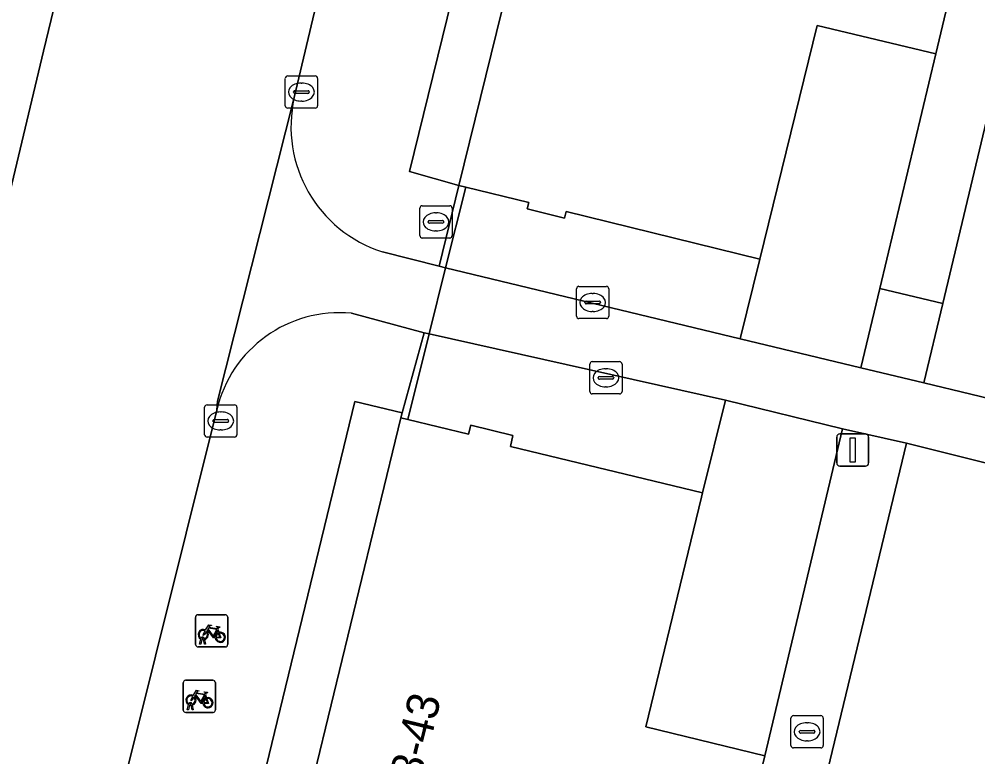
# Model space of a CAD drawing. Extents: x 162803 to 163818, y 381639 to 382475.
# Drawn here: x 163019.08 to 163048.82, y 382301.63 to 382324.52 of the extents above; entities that cross this region are included whole.
import ezdxf

# ---------------------------------------------------------------- set-up
doc = ezdxf.new("R2010")
doc.units = 0
for name, color, linetype in [('IMGEO_Berm_groen', 7, 'Continuous'), ('IMGEO_Erf', 7, 'Continuous'), ('IMGEO_Fietsenrek', 7, 'Continuous'), ('IMGEO_Hek', 7, 'Continuous'), ('IMGEO_Kolk', 7, 'Continuous'), ('IMGEO_Lichtmast', 7, 'Continuous'), ('IMGEO_Muur', 7, 'Continuous'), ('IMGEO_Pand', 7, 'Continuous'), ('IMGEO_Pand_nummerreeks', 7, 'Continuous'), ('IMGEO_Rijbaan_lokaal_gesloten', 7, 'Continuous'), ('IMGEO_Rijbaan_lokaal_open', 7, 'Continuous'), ('IMGEO_Rioolput', 7, 'Continuous'), ('IMGEO_Voetpad_open', 7, 'Continuous')]:
    doc.layers.add(name, color=color, linetype=linetype)

msp = doc.modelspace()

# ---------------------------------------------------------------- linework, layer by layer
at = {"layer": 'IMGEO_Berm_groen'}
msp.add_lwpolyline([(163015.341, 382304.711), (163019.833, 382323.527), (163020.941, 382328.112), (163028.764, 382360.48)], dxfattribs=at)
at = {"layer": 'IMGEO_Erf'}
for points in [[(163053.48, 382339.765), (163047.736, 382315.702), (163047.148, 382313.237), (163050.064, 382312.535)], [(163049.551, 382310.636), (163046.613, 382311.37), (163031.815, 382250), (163027.345, 382231.469), (163025.401, 382231.939), (163021.517, 382232.877), (163020.523, 382228.872), (163019.765, 382225.817), (163023.781, 382224.875), (163023.706, 382224.564), (163027.999, 382223.534), (163028.102, 382223.962), (163031.992, 382223.042), (163031.886, 382222.604), (163036.186, 382221.567), (163036.289, 382221.995), (163040.159, 382221.061), (163040.056, 382220.633), (163044.33, 382219.608), (163044.431, 382220.026), (163048.339, 382219.088), (163048.239, 382218.67), (163052.52, 382217.651)]]:
    msp.add_lwpolyline(points, dxfattribs=at)
for points in [[(163047.519, 382323.449), (163043.842, 382324.327), (163042.061, 382317.08), (163041.453, 382314.607), (163045.194, 382313.707), (163045.781, 382316.166)], [(163042.061, 382317.08), (163036.05, 382318.557), (163035.999, 382318.35), (163034.839, 382318.635), (163034.887, 382318.833), (163032.933, 382319.313), (163032.307, 382316.807), (163041.453, 382314.607)], [(163040.997, 382312.703), (163031.796, 382314.758), (163031.132, 382312.098), (163033.019, 382311.641), (163033.087, 382311.924), (163034.399, 382311.607), (163034.317, 382311.267), (163040.279, 382309.826)], [(163044.624, 382311.811), (163040.997, 382312.703), (163040.279, 382309.826), (163040.245, 382309.685), (163038.522, 382302.558), (163042.214, 382301.665)]]:
    msp.add_lwpolyline(points, close=True, dxfattribs=at)
at = {"layer": 'IMGEO_Fietsenrek'}
for p, q in [((163024.623, 382306.042), (163025.464, 382306.042)), ((163025.464, 382306.042), (163024.623, 382306.042)), ((163024.548, 382305.117), (163024.548, 382305.958)), ((163024.548, 382305.958), (163024.548, 382305.117)), ((163025.548, 382305.967), (163025.548, 382305.126)), ((163025.548, 382305.126), (163025.548, 382305.967)), ((163025.235, 382305.591), (163025.271, 382305.496)), ((163024.675, 382305.126), (163024.714, 382305.286)), ((163024.709, 382305.126), (163024.675, 382305.126)), ((163024.744, 382305.274), (163024.709, 382305.126)), ((163024.786, 382305.298), (163024.785, 382305.302)), ((163024.827, 382305.126), (163024.793, 382305.268)), ((163024.817, 382305.309), (163024.818, 382305.302)), ((163024.825, 382305.272), (163024.86, 382305.126)), ((163024.86, 382305.126), (163024.827, 382305.126)), ((163025.473, 382305.042), (163024.632, 382305.042)), ((163024.632, 382305.042), (163025.473, 382305.042)), ((163024.166, 382303.084), (163024.166, 382303.925)), ((163024.166, 382303.925), (163024.166, 382303.084)), ((163024.241, 382304.009), (163025.082, 382304.009)), ((163025.082, 382304.009), (163024.241, 382304.009)), ((163025.166, 382303.934), (163025.166, 382303.093)), ((163025.166, 382303.093), (163025.166, 382303.934)), ((163024.853, 382303.558), (163024.889, 382303.463)), ((163024.293, 382303.093), (163024.332, 382303.253)), ((163024.327, 382303.093), (163024.293, 382303.093)), ((163024.362, 382303.241), (163024.327, 382303.093)), ((163024.404, 382303.265), (163024.403, 382303.269)), ((163024.445, 382303.093), (163024.411, 382303.235)), ((163024.435, 382303.276), (163024.436, 382303.269)), ((163024.443, 382303.239), (163024.478, 382303.093)), ((163024.478, 382303.093), (163024.445, 382303.093)), ((163025.091, 382303.009), (163024.25, 382303.009)), ((163024.25, 382303.009), (163025.091, 382303.009))]:
    msp.add_line(p, q, dxfattribs=at)
for points in [[(163024.861, 382305.568), (163024.956, 382305.732), (163025.042, 382305.718), (163025.044, 382305.709), (163024.988, 382305.698), (163024.961, 382305.653), (163025.217, 382305.612)], [(163024.882, 382305.516), (163024.83, 382305.426), (163024.79, 382305.401), (163024.791, 382305.448), (163024.846, 382305.542)], [(163025.157, 382305.324), (163025.107, 382305.324), (163024.916, 382305.575), (163024.897, 382305.543)], [(163025.204, 382305.587), (163024.947, 382305.628), (163024.93, 382305.599), (163025.097, 382305.379), (163025.204, 382305.587)], [(163025.252, 382305.489), (163025.222, 382305.566), (163025.113, 382305.348), (163025.156, 382305.348)], [(163025.186, 382305.348), (163025.306, 382305.347), (163025.262, 382305.461)], [(163025.282, 382305.468), (163025.337, 382305.323), (163025.187, 382305.323)], [(163025.217, 382305.612), (163025.242, 382305.661), (163025.236, 382305.665), (163025.213, 382305.669), (163025.201, 382305.676), (163025.2, 382305.679), (163025.202, 382305.684), (163025.297, 382305.669), (163025.299, 382305.659), (163025.289, 382305.646), (163025.277, 382305.64), (163025.263, 382305.646), (163025.235, 382305.591)], [(163024.479, 382303.535), (163024.574, 382303.699), (163024.66, 382303.685), (163024.662, 382303.676), (163024.606, 382303.665), (163024.579, 382303.62), (163024.835, 382303.579)], [(163024.835, 382303.579), (163024.86, 382303.628), (163024.854, 382303.632), (163024.831, 382303.636), (163024.819, 382303.643), (163024.818, 382303.646), (163024.82, 382303.651), (163024.915, 382303.636), (163024.917, 382303.626), (163024.907, 382303.613), (163024.895, 382303.607), (163024.881, 382303.613), (163024.853, 382303.558)], [(163024.5, 382303.483), (163024.448, 382303.393), (163024.408, 382303.368), (163024.409, 382303.415), (163024.464, 382303.509)], [(163024.775, 382303.291), (163024.725, 382303.291), (163024.534, 382303.542), (163024.515, 382303.51)], [(163024.822, 382303.554), (163024.565, 382303.595), (163024.548, 382303.566), (163024.715, 382303.346), (163024.822, 382303.554)], [(163024.87, 382303.456), (163024.84, 382303.533), (163024.731, 382303.315), (163024.774, 382303.315)], [(163024.804, 382303.315), (163024.924, 382303.314), (163024.88, 382303.428)], [(163024.9, 382303.435), (163024.955, 382303.29), (163024.805, 382303.29)]]:
    msp.add_lwpolyline(points, dxfattribs=at)
for centre, radius, start, end in [((163024.626, 382305.964), 0.0779, 92.4484, 184.2845), ((163024.626, 382305.964), 0.0779, 92.4484, 184.2845), ((163025.47, 382305.964), 0.0779, 2.4484, 94.2845), ((163025.47, 382305.964), 0.0779, 2.4484, 94.2845), ((163024.788, 382305.427), 0.159, 62.6766, 242.1369), ((163024.788, 382305.427), 0.129, 63.3192, 238.903), ((163024.788, 382305.427), 0.129, 283.6043, 43.4302), ((163024.788, 382305.427), 0.159, 283.5766, 46.6042), ((163025.315, 382305.343), 0.159, 113.3408, 178.3217), ((163025.315, 382305.343), 0.159, 187.0065, 105.7708), ((163025.315, 382305.343), 0.129, 113.923, 177.9556), ((163025.315, 382305.343), 0.129, 188.6715, 104.5883), ((163024.626, 382305.12), 0.0779, 182.4484, 274.2845), ((163024.626, 382305.12), 0.0779, 182.4484, 274.2845), ((163024.768, 382305.298), 0.0499, 12.8025, 158.6934), ((163024.788, 382305.427), 0.159, 253.9967, 271.7867), ((163024.768, 382305.298), 0.0174, 12.8025, 163.4502), ((163024.788, 382305.427), 0.129, 253.415, 269.0204), ((163025.47, 382305.12), 0.0779, 272.4484, 4.2845), ((163025.47, 382305.12), 0.0779, 272.4484, 4.2845), ((163024.244, 382303.931), 0.0779, 92.4484, 184.2845), ((163024.244, 382303.931), 0.0779, 92.4484, 184.2845), ((163025.088, 382303.931), 0.0779, 2.4484, 94.2845), ((163025.088, 382303.931), 0.0779, 2.4484, 94.2845), ((163024.406, 382303.394), 0.159, 62.6766, 242.1369), ((163024.406, 382303.394), 0.129, 63.3192, 238.903), ((163024.406, 382303.394), 0.129, 283.6043, 43.4302), ((163024.406, 382303.394), 0.159, 283.5766, 46.6042), ((163024.933, 382303.31), 0.159, 113.3408, 178.3217), ((163024.933, 382303.31), 0.159, 187.0065, 105.7708), ((163024.933, 382303.31), 0.129, 113.923, 177.9556), ((163024.933, 382303.31), 0.129, 188.6715, 104.5883), ((163024.244, 382303.087), 0.0779, 182.4484, 274.2845), ((163024.244, 382303.087), 0.0779, 182.4484, 274.2845), ((163024.386, 382303.265), 0.0499, 12.8025, 158.6934), ((163024.406, 382303.394), 0.159, 253.9967, 271.7867), ((163024.386, 382303.265), 0.0174, 12.8025, 163.4502), ((163024.406, 382303.394), 0.129, 253.415, 269.0204), ((163025.088, 382303.087), 0.0779, 272.4484, 4.2845), ((163025.088, 382303.087), 0.0779, 272.4484, 4.2845)]:
    msp.add_arc(centre, radius, start, end, dxfattribs=at)
at = {"layer": 'IMGEO_Hek'}
msp.add_lwpolyline([(163032.307, 382316.807), (163031.784, 382314.712)], dxfattribs=at)
at = {"layer": 'IMGEO_Kolk'}
for p, q in [((163027.333, 382321.835), (163027.333, 382322.687)), ((163027.408, 382322.761), (163028.26, 382322.761)), ((163028.334, 382322.687), (163028.334, 382321.835)), ((163027.821, 382322.541), (163027.846, 382322.541)), ((163027.592, 382322.255), (163027.592, 382322.267)), ((163028.03, 382322.218), (163027.632, 382322.218)), ((163027.635, 382322.304), (163028.033, 382322.304)), ((163028.076, 382322.267), (163028.076, 382322.255)), ((163027.844, 382321.981), (163027.819, 382321.981)), ((163028.26, 382321.761), (163027.408, 382321.761)), ((163036.372, 382315.306), (163036.372, 382316.158)), ((163036.447, 382316.232), (163037.299, 382316.232)), ((163037.373, 382316.158), (163037.373, 382315.306)), ((163036.86, 382316.012), (163036.885, 382316.012)), ((163036.631, 382315.726), (163036.631, 382315.738)), ((163037.069, 382315.689), (163036.671, 382315.689)), ((163036.674, 382315.775), (163037.072, 382315.775)), ((163037.115, 382315.738), (163037.115, 382315.726)), ((163037.299, 382315.232), (163036.447, 382315.232)), ((163036.883, 382315.452), (163036.858, 382315.452)), ((163036.782, 382312.969), (163036.782, 382313.821)), ((163036.857, 382313.895), (163037.709, 382313.895)), ((163037.783, 382313.821), (163037.783, 382312.969)), ((163037.27, 382313.675), (163037.295, 382313.675)), ((163037.041, 382313.389), (163037.041, 382313.401)), ((163037.479, 382313.352), (163037.081, 382313.352)), ((163037.084, 382313.438), (163037.482, 382313.438)), ((163037.525, 382313.401), (163037.525, 382313.389)), ((163037.709, 382312.895), (163036.857, 382312.895)), ((163037.293, 382313.115), (163037.268, 382313.115)), ((163024.905, 382312.555), (163025.757, 382312.555)), ((163024.83, 382311.629), (163024.83, 382312.481)), ((163025.318, 382312.335), (163025.343, 382312.335)), ((163025.831, 382312.481), (163025.831, 382311.629)), ((163025.089, 382312.049), (163025.089, 382312.061)), ((163025.527, 382312.012), (163025.129, 382312.012)), ((163025.132, 382312.098), (163025.53, 382312.098)), ((163025.573, 382312.061), (163025.573, 382312.049)), ((163025.341, 382311.775), (163025.316, 382311.775)), ((163025.757, 382311.555), (163024.905, 382311.555))]:
    msp.add_line(p, q, dxfattribs=at)
for points in [[(163027.333, 382321.835), (163027.333, 382322.687)], [(163027.408, 382322.761), (163028.26, 382322.761)], [(163028.334, 382322.687), (163028.334, 382321.835)], [(163028.26, 382321.761), (163027.408, 382321.761)], [(163036.372, 382315.306), (163036.372, 382316.158)], [(163036.447, 382316.232), (163037.299, 382316.232)], [(163037.373, 382316.158), (163037.373, 382315.306)], [(163037.299, 382315.232), (163036.447, 382315.232)], [(163036.782, 382312.969), (163036.782, 382313.821)], [(163036.857, 382313.895), (163037.709, 382313.895)], [(163037.783, 382313.821), (163037.783, 382312.969)], [(163037.709, 382312.895), (163036.857, 382312.895)], [(163024.905, 382312.555), (163025.757, 382312.555)], [(163024.83, 382311.629), (163024.83, 382312.481)], [(163025.831, 382312.481), (163025.831, 382311.629)], [(163025.757, 382311.555), (163024.905, 382311.555)]]:
    msp.add_lwpolyline(points, dxfattribs=at)
for centre, radius, start, end in [((163027.41, 382322.685), 0.0765, 91.552, 178.448), ((163027.41, 382322.685), 0.0765, 91.552, 178.448), ((163028.258, 382322.685), 0.0765, 1.552, 88.448), ((163028.258, 382322.685), 0.0765, 1.552, 88.448), ((163027.632, 382322.264), 0.0403, 85.8775, 175.7526), ((163027.629, 382322.254), 0.0366, 178.938, 274.7102), ((163028.033, 382322.261), 0.043, 264.8664, 352.4533), ((163028.037, 382322.266), 0.0386, 1.7309, 96.639), ((163027.41, 382321.837), 0.0765, 181.552, 268.448), ((163027.41, 382321.837), 0.0765, 181.552, 268.448), ((163028.258, 382321.837), 0.0765, 271.552, 358.448), ((163028.258, 382321.837), 0.0765, 271.552, 358.448), ((163036.449, 382316.156), 0.0765, 91.552, 178.448), ((163036.449, 382316.156), 0.0765, 91.552, 178.448), ((163037.297, 382316.156), 0.0765, 1.552, 88.448), ((163037.297, 382316.156), 0.0765, 1.552, 88.448), ((163036.671, 382315.735), 0.0403, 85.8775, 175.7526), ((163036.668, 382315.725), 0.0366, 178.938, 274.7102), ((163037.072, 382315.732), 0.043, 264.8664, 352.4533), ((163037.076, 382315.737), 0.0386, 1.7309, 96.639), ((163036.449, 382315.308), 0.0765, 181.552, 268.448), ((163036.449, 382315.308), 0.0765, 181.552, 268.448), ((163037.297, 382315.308), 0.0765, 271.552, 358.448), ((163037.297, 382315.308), 0.0765, 271.552, 358.448), ((163036.859, 382313.819), 0.0765, 91.552, 178.448), ((163036.859, 382313.819), 0.0765, 91.552, 178.448), ((163037.707, 382313.819), 0.0765, 1.552, 88.448), ((163037.707, 382313.819), 0.0765, 1.552, 88.448), ((163037.081, 382313.398), 0.0403, 85.8775, 175.7526), ((163037.078, 382313.388), 0.0366, 178.938, 274.7102), ((163037.482, 382313.395), 0.043, 264.8664, 352.4533), ((163037.486, 382313.4), 0.0386, 1.7309, 96.639), ((163036.859, 382312.971), 0.0765, 181.552, 268.448), ((163036.859, 382312.971), 0.0765, 181.552, 268.448), ((163037.707, 382312.971), 0.0765, 271.552, 358.448), ((163037.707, 382312.971), 0.0765, 271.552, 358.448), ((163024.907, 382312.479), 0.0765, 91.552, 178.448), ((163024.907, 382312.479), 0.0765, 91.552, 178.448), ((163025.755, 382312.479), 0.0765, 1.552, 88.448), ((163025.755, 382312.479), 0.0765, 1.552, 88.448), ((163025.129, 382312.058), 0.0403, 85.8775, 175.7526), ((163025.126, 382312.048), 0.0366, 178.938, 274.7102), ((163025.53, 382312.055), 0.043, 264.8664, 352.4533), ((163025.534, 382312.06), 0.0386, 1.7309, 96.639), ((163024.907, 382311.631), 0.0765, 181.552, 268.448), ((163024.907, 382311.631), 0.0765, 181.552, 268.448), ((163025.755, 382311.631), 0.0765, 271.552, 358.448), ((163025.755, 382311.631), 0.0765, 271.552, 358.448)]:
    msp.add_arc(centre, radius, start, end, dxfattribs=at)
for centre, major_axis, ratio, start_param, end_param in [((163027.82, 382322.261), (-0.387, 0.002), 0.722429, 4.712389, 7.853982), ((163027.845, 382322.261), (-0.39, 0.002), 0.717154, 1.570796, 4.712389), ((163036.859, 382315.732), (-0.387, 0.002), 0.722429, 4.712389, 7.853982), ((163036.884, 382315.732), (-0.39, 0.002), 0.717154, 1.570796, 4.712389), ((163037.269, 382313.395), (-0.387, 0.002), 0.722429, 4.712389, 7.853982), ((163037.294, 382313.395), (-0.39, 0.002), 0.717154, 1.570796, 4.712389), ((163025.317, 382312.055), (-0.387, 0.002), 0.722429, 4.712389, 7.853982), ((163025.342, 382312.055), (-0.39, 0.002), 0.717154, 1.570796, 4.712389)]:
    msp.add_ellipse(centre, major_axis=major_axis, ratio=ratio, start_param=start_param, end_param=end_param, dxfattribs=at)
at = {"layer": 'IMGEO_Lichtmast'}
for p, q in [((163044.545, 382311.656), (163045.335, 382311.656)), ((163045.335, 382311.656), (163044.545, 382311.656)), ((163044.445, 382310.756), (163044.445, 382311.556)), ((163044.445, 382311.556), (163044.445, 382310.756)), ((163045.435, 382311.556), (163045.435, 382310.756)), ((163045.435, 382310.756), (163045.435, 382311.556)), ((163045.335, 382310.656), (163044.545, 382310.656)), ((163044.545, 382310.656), (163045.335, 382310.656))]:
    msp.add_line(p, q, dxfattribs=at)
msp.add_lwpolyline([(163044.865, 382311.531), (163045.015, 382311.531), (163045.015, 382310.781), (163044.865, 382310.781), (163044.865, 382311.531)], dxfattribs=at)
for centre, start, end in [((163044.545, 382311.556), 90, 180), ((163044.545, 382311.556), 90, 180), ((163045.335, 382311.556), 0, 90), ((163045.335, 382311.556), 360, 90), ((163044.545, 382310.756), 180, 270), ((163044.545, 382310.756), 180, 270), ((163045.335, 382310.756), 270, 0), ((163045.335, 382310.756), 270, 0)]:
    msp.add_arc(centre, 0.1, start, end, dxfattribs=at)
at = {"layer": 'IMGEO_Muur'}
for points in [[(163032.307, 382316.807), (163032.933, 382319.313), (163032.719, 382319.365), (163032.108, 382316.855)], [(163031.796, 382314.758), (163031.638, 382314.792), (163030.957, 382312.309), (163030.918, 382312.15), (163031.132, 382312.098)]]:
    msp.add_lwpolyline(points, close=True, dxfattribs=at)
at = {"layer": 'IMGEO_Pand'}
for points in [[(163032.933, 382319.313), (163034.887, 382318.833), (163034.839, 382318.635), (163035.999, 382318.35), (163036.05, 382318.557), (163042.061, 382317.08), (163043.842, 382324.327), (163047.519, 382323.449), (163048.185, 382326.24), (163044.5, 382327.12), (163046.216, 382334.103), (163036.903, 382336.391), (163032.719, 382319.365)], [(163034.317, 382311.267), (163034.399, 382311.607), (163033.087, 382311.924), (163033.019, 382311.641), (163031.132, 382312.098), (163030.918, 382312.15), (163026.759, 382295.027), (163036.133, 382292.749), (163037.851, 382299.853), (163041.562, 382298.957), (163042.214, 382301.665), (163038.522, 382302.558), (163040.245, 382309.685), (163040.279, 382309.826)]]:
    msp.add_lwpolyline(points, close=True, dxfattribs=at)
at = {"layer": 'IMGEO_Rijbaan_lokaal_gesloten'}
msp.add_lwpolyline([(163019.503, 382289.487), (163025.206, 382312.391), (163025.226, 382312.668), (163027.594, 382322.046), (163027.611, 382322.091), (163035.219, 382354.192), (163036.585, 382363.359), (163035.23, 382371.584), (163024.715, 382327.217), (163020.941, 382328.112), (163019.833, 382323.527), (163015.341, 382304.711), (163011.407, 382289.212)], dxfattribs=at)
at = {"layer": 'IMGEO_Rijbaan_lokaal_open'}
for points in [[(163027.611, 382322.091), (163027.594, 382322.046), (163025.226, 382312.668), (163025.206, 382312.391)], [(163032.307, 382316.807), (163032.108, 382316.855), (163030.351, 382317.303)], [(163029.384, 382315.397), (163031.638, 382314.792), (163031.796, 382314.758), (163032.307, 382316.807)]]:
    msp.add_lwpolyline(points, dxfattribs=at)
for centre, radius, start, end in [((163031.585, 382321.187), 4.076, 167.1923, 252.3696), ((163029.013, 382311.506), 3.908, 84.553, 166.9157)]:
    msp.add_arc(centre, radius, start, end, dxfattribs=at)
at = {"layer": 'IMGEO_Rioolput'}
for p, q in [((163031.509, 382317.806), (163031.509, 382318.658)), ((163031.584, 382318.732), (163032.436, 382318.732)), ((163031.997, 382318.512), (163032.022, 382318.512)), ((163032.51, 382318.658), (163032.51, 382317.806)), ((163031.768, 382318.226), (163031.768, 382318.238)), ((163031.811, 382318.275), (163032.209, 382318.275)), ((163032.252, 382318.238), (163032.252, 382318.226)), ((163032.206, 382318.189), (163031.808, 382318.189)), ((163032.02, 382317.952), (163031.995, 382317.952)), ((163032.436, 382317.732), (163031.584, 382317.732)), ((163043.025, 382301.984), (163043.025, 382302.836)), ((163043.1, 382302.91), (163043.952, 382302.91)), ((163044.026, 382302.836), (163044.026, 382301.984)), ((163043.327, 382302.453), (163043.725, 382302.453)), ((163043.513, 382302.69), (163043.538, 382302.69)), ((163043.284, 382302.404), (163043.284, 382302.416)), ((163043.722, 382302.367), (163043.324, 382302.367)), ((163043.768, 382302.416), (163043.768, 382302.404)), ((163043.952, 382301.91), (163043.1, 382301.91)), ((163043.536, 382302.13), (163043.511, 382302.13))]:
    msp.add_line(p, q, dxfattribs=at)
for points in [[(163031.509, 382317.806), (163031.509, 382318.658)], [(163031.584, 382318.732), (163032.436, 382318.732)], [(163032.51, 382318.658), (163032.51, 382317.806)], [(163032.436, 382317.732), (163031.584, 382317.732)], [(163043.025, 382301.984), (163043.025, 382302.836)], [(163043.1, 382302.91), (163043.952, 382302.91)], [(163044.026, 382302.836), (163044.026, 382301.984)], [(163043.952, 382301.91), (163043.1, 382301.91)]]:
    msp.add_lwpolyline(points, dxfattribs=at)
for centre, radius, start, end in [((163031.586, 382318.656), 0.0765, 91.552, 178.448), ((163031.586, 382318.656), 0.0765, 91.552, 178.448), ((163032.434, 382318.656), 0.0765, 1.552, 88.448), ((163032.434, 382318.656), 0.0765, 1.552, 88.448), ((163031.808, 382318.235), 0.0403, 85.8775, 175.7526), ((163031.805, 382318.225), 0.0366, 178.938, 274.7102), ((163032.209, 382318.232), 0.043, 264.8664, 352.4533), ((163032.213, 382318.237), 0.0386, 1.7309, 96.639), ((163031.586, 382317.808), 0.0765, 181.552, 268.448), ((163031.586, 382317.808), 0.0765, 181.552, 268.448), ((163032.434, 382317.808), 0.0765, 271.552, 358.448), ((163032.434, 382317.808), 0.0765, 271.552, 358.448), ((163043.102, 382302.834), 0.0765, 91.552, 178.448), ((163043.102, 382302.834), 0.0765, 91.552, 178.448), ((163043.95, 382302.834), 0.0765, 1.552, 88.448), ((163043.95, 382302.834), 0.0765, 1.552, 88.448), ((163043.324, 382302.413), 0.0403, 85.8775, 175.7526), ((163043.729, 382302.415), 0.0386, 1.7309, 96.639), ((163043.321, 382302.403), 0.0366, 178.938, 274.7102), ((163043.725, 382302.41), 0.043, 264.8664, 352.4533), ((163043.102, 382301.986), 0.0765, 181.552, 268.448), ((163043.102, 382301.986), 0.0765, 181.552, 268.448), ((163043.95, 382301.986), 0.0765, 271.552, 358.448), ((163043.95, 382301.986), 0.0765, 271.552, 358.448)]:
    msp.add_arc(centre, radius, start, end, dxfattribs=at)
for centre, major_axis, ratio, start_param, end_param in [((163031.996, 382318.232), (-0.387, 0.002), 0.722429, 4.712389, 7.853982), ((163032.021, 382318.232), (-0.39, 0.002), 0.717154, 1.570796, 4.712389), ((163043.512, 382302.41), (-0.387, 0.002), 0.722429, 4.712389, 7.853982), ((163043.537, 382302.41), (-0.39, 0.002), 0.717154, 1.570796, 4.712389)]:
    msp.add_ellipse(centre, major_axis=major_axis, ratio=ratio, start_param=start_param, end_param=end_param, dxfattribs=at)
at = {"layer": 'IMGEO_Voetpad_open'}
for points in [[(163035.219, 382354.192), (163027.611, 382322.091)], [(163030.351, 382317.303), (163032.108, 382316.855), (163032.719, 382319.365), (163031.184, 382319.792), (163039.496, 382353.616)], [(163029.494, 382312.657), (163030.957, 382312.309), (163031.638, 382314.792), (163029.384, 382315.397)], [(162991.904, 382206.948), (162993.374, 382209.771), (162996.733, 382216.551), (162997.944, 382219.19), (162999.427, 382222.432), (163000, 382223.684), (163001.833, 382227.685), (163002.692, 382229.571), (163003.703, 382229.036), (163008.315, 382226.983), (163009.069, 382228.509), (163010.123, 382232.878), (163014.28, 382250), (163029.494, 382312.657)], [(163025.206, 382312.391), (163019.503, 382289.487)]]:
    msp.add_lwpolyline(points, dxfattribs=at)
for points in [[(163032.719, 382319.365), (163036.903, 382336.391), (163041.059, 382353.306), (163039.496, 382353.616), (163031.184, 382319.792)], [(163047.736, 382315.702), (163053.48, 382339.765), (163051.523, 382340.227), (163048.185, 382326.24), (163047.519, 382323.449), (163045.781, 382316.166)], [(163050.064, 382312.535), (163047.148, 382313.237), (163045.194, 382313.707), (163041.453, 382314.607), (163032.307, 382316.807), (163031.796, 382314.758), (163040.997, 382312.703), (163044.624, 382311.811), (163046.613, 382311.37), (163049.551, 382310.636), (163071.966, 382305.208), (163073.795, 382304.774), (163077.602, 382303.874), (163086.946, 382301.665), (163087.41, 382303.559), (163078.114, 382305.79), (163074.466, 382306.666), (163072.437, 382307.153)], [(163045.781, 382316.166), (163045.194, 382313.707), (163047.148, 382313.237), (163047.736, 382315.702)], [(163029.494, 382312.657), (163014.28, 382250), (163010.123, 382232.878), (163009.069, 382228.509), (163010.515, 382228.151), (163011.559, 382232.454), (163014.571, 382244.856), (163015.821, 382250), (163018.631, 382261.568), (163022.692, 382278.286), (163026.759, 382295.027), (163030.918, 382312.15), (163030.957, 382312.309)], [(163046.613, 382311.37), (163044.624, 382311.811), (163042.214, 382301.665), (163041.562, 382298.957), (163038.141, 382284.745), (163037.524, 382282.183), (163034.116, 382268.021), (163033.474, 382265.354), (163030.133, 382251.394), (163029.785, 382250), (163029.469, 382248.732), (163026.04, 382234.583), (163025.401, 382231.939), (163027.345, 382231.469), (163031.815, 382250)]]:
    msp.add_lwpolyline(points, close=True, dxfattribs=at)
for centre, radius, start, end in [((163031.585, 382321.187), 4.076, 167.1923, 252.3696), ((163029.013, 382311.506), 3.908, 84.553, 166.9157)]:
    msp.add_arc(centre, radius, start, end, dxfattribs=at)

# ---------------------------------------------------------------- texts
at = {"layer": 'IMGEO_Pand_nummerreeks'}
msp.add_text('33-43', height=1, rotation=76.3437, dxfattribs=at).set_placement((163031.365, 382300.132))

doc.saveas('drawing.dxf')
